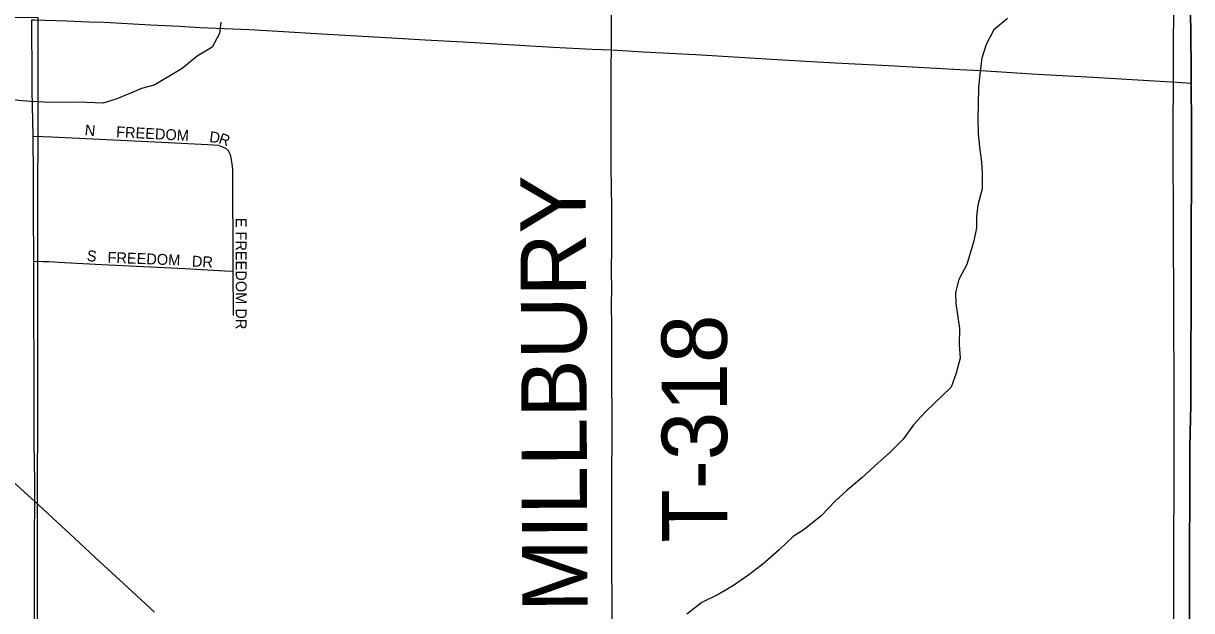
# Model space of a CAD drawing. Extents: x 1443599 to 1910620, y 1028088 to 1361369.
# Drawn here: x 1712516 to 1717878, y 1305788 to 1308486 of the extents above; entities that cross this region are included whole.
import ezdxf

# ---------------------------------------------------------------- set-up
doc = ezdxf.new("R2010")
doc.units = 0
for name, color, linetype in [('GM_X_Adjacent_County', 7, 'Continuous'), ('GM_X_County', 7, 'Continuous'), ('GM_X_County_Road', 7, 'Continuous'), ('GM_X_Minor_River', 7, 'Continuous'), ('GM_X_Section', 7, 'Continuous'), ('GM_X_State_Route', 7, 'Continuous'), ('GM_X_Township', 7, 'Continuous'), ('GM_X_Township_Road', 7, 'Continuous'), ('GM_X_Township_Road_Text', 7, 'Continuous'), ('GM_X_Township_Subdivision', 7, 'Continuous'), ('GM_X_Township_Subdivision_Text', 7, 'Continuous')]:
    doc.layers.add(name, color=color, linetype=linetype)

msp = doc.modelspace()

# ---------------------------------------------------------------- linework, layer by layer
at = {"layer": 'GM_X_Adjacent_County'}
msp.add_lwpolyline([(1717872.6, 1308551.5), (1717875.1, 1308294), (1717875.9, 1308211.3), (1717877.7, 1308015.2), (1717877.1, 1307818.4), (1717876.1, 1307490.3), (1717874.9, 1307162.2), (1717873.4, 1306981.7), (1717873.4, 1306735.6), (1717870.1, 1306538.8), (1717867.2, 1305849.6), (1717866.1, 1305636.3)], dxfattribs=at)
at = {"layer": 'GM_X_County'}
msp.add_lwpolyline([(1717872.6, 1308551.5), (1717875.1, 1308294), (1717875.9, 1308211.3), (1717877.7, 1308015.2), (1717877.1, 1307818.4), (1717876.1, 1307490.3), (1717874.9, 1307162.2), (1717873.4, 1306981.7), (1717873.4, 1306735.6), (1717870.1, 1306538.8), (1717867.2, 1305849.6), (1717866.1, 1305636.3)], dxfattribs=at)
at = {"layer": 'GM_X_County_Road'}
for points in [[(1717875.9, 1308211.3), (1717875.1, 1308294), (1717872.6, 1308551.5)], [(1717869.3, 1303326.4), (1717870.1, 1303733.8), (1717869.8, 1303946.4), (1717868.8, 1304389.4), (1717868.2, 1304635.5), (1717866.1, 1305209.6), (1717866.1, 1305636.3), (1717867.2, 1305849.6), (1717870.1, 1306538.9), (1717873.4, 1306735.5), (1717873.4, 1306981.7), (1717874.9, 1307162.1), (1717876.2, 1307490.3), (1717877.1, 1307818.4), (1717877.7, 1308015.2), (1717875.9, 1308211.3)]]:
    msp.add_lwpolyline(points, dxfattribs=at)
at = {"layer": 'GM_X_Minor_River'}
for points in [[(1717789.6, 1311438.3), (1717784.8, 1310761.1), (1717793.7, 1309933.6), (1717792.4, 1308845.9), (1717795.1, 1308639.5), (1717792, 1307936.3), (1717795.8, 1306788.3), (1717794.2, 1305674.4), (1717791.8, 1304508.4), (1717791.9, 1303374.3)], [(1717032, 1308507.5), (1716969.3, 1308456.5), (1716934.2, 1308388.9), (1716915.3, 1308325.1), (1716906.1, 1308253.1), (1716899.1, 1308189.1), (1716896.8, 1308044.9), (1716897.8, 1307978.8), (1716904.8, 1307918.6), (1716913.7, 1307848.3), (1716916.9, 1307798.2), (1716915.8, 1307726.1), (1716896.6, 1307650.3), (1716889.8, 1307598.3), (1716890.9, 1307546.2), (1716878, 1307486.3), (1716863.2, 1307434.4), (1716846.4, 1307378.6), (1716809.3, 1307309.1), (1716794.4, 1307249.2), (1716795.6, 1307199.1), (1716802.7, 1307146.9), (1716811.7, 1307084.7), (1716810.6, 1307010.6), (1716815.6, 1306948.4), (1716796.5, 1306878.6), (1716773.5, 1306814.8), (1716657.9, 1306702.5), (1716601, 1306641.3), (1716554, 1306575.9), (1716491.1, 1306512.8), (1716438.5, 1306467.6), (1716363.5, 1306398.7), (1716296.7, 1306341.7), (1716243.9, 1306292.4), (1716176.9, 1306223.4), (1716100, 1306160.5), (1716049.6, 1306129.3), (1715984.7, 1306068.2), (1715909.8, 1306001.3), (1715845.1, 1305952.2), (1715774.4, 1305903.3), (1715707.9, 1305864.3), (1715629.3, 1305825.5), (1715560.6, 1305772.5)], [(1713422.4, 1308491.6), (1713415.6, 1308439.6), (1713382.6, 1308376), (1713314, 1308335), (1713245.2, 1308278.1), (1713182.7, 1308241), (1713116.2, 1308202), (1713058, 1308186.9), (1713003.7, 1308163.7), (1712945.4, 1308138.6), (1712881.2, 1308119.6), (1712805.3, 1308122.9), (1712753.4, 1308123.7), (1712681.5, 1308122.8), (1712611.6, 1308124), (1712547.7, 1308127), (1712493.9, 1308131.9), (1712422.1, 1308143.1), (1712352.4, 1308152.2), (1712286.1, 1308129.2), (1712213.4, 1308078.3), (1712144.7, 1308027.3), (1712045.8, 1307968.8)]]:
    msp.add_lwpolyline(points, dxfattribs=at)
at = {"layer": 'GM_X_Section'}
msp.add_lwpolyline([(1707230.9, 1308545.8), (1712581.9, 1308512.5), (1712576.7, 1303171.3), (1707262.2, 1303236.3)], close=True, dxfattribs=at)
at = {"layer": 'GM_X_State_Route'}
for points in [[(1712567.8, 1306290.1), (1712452.2, 1306395.9), (1712278.5, 1306556.2), (1712062.8, 1306753.3), (1711769.8, 1307026.6), (1711637, 1307148.8), (1711564.5, 1307215.5), (1711446.3, 1307324.6), (1711327.7, 1307433.4), (1711318.9, 1307441.8), (1711210.2, 1307543.2), (1711070.7, 1307672.8), (1711026.5, 1307711.9), (1710915.5, 1307814.2), (1710749.5, 1307968.4), (1710641.1, 1308068.8), (1710534.1, 1308165.1), (1710485.1, 1308211.9), (1710379.5, 1308310), (1710284.2, 1308395.8), (1710135.9, 1308534.5)], [(1713116.9, 1305781.6), (1712974.8, 1305913.1), (1712866.1, 1306013.2), (1712748.4, 1306123), (1712671.4, 1306194.4), (1712585.1, 1306274.1), (1712567.8, 1306290.1)]]:
    msp.add_lwpolyline(points, dxfattribs=at)
at = {"layer": 'GM_X_Township'}
msp.add_lwpolyline([(1717872.6, 1308551.5), (1717875.1, 1308294), (1717875.9, 1308211.3), (1717877.7, 1308015.2), (1717877.1, 1307818.4), (1717876.1, 1307490.3), (1717874.9, 1307162.2), (1717873.4, 1306981.7), (1717873.4, 1306735.6), (1717870.1, 1306538.8), (1717867.2, 1305849.6), (1717866.1, 1305636.3)], dxfattribs=at)
at = {"layer": 'GM_X_Township_Road'}
for points in [[(1712560.6, 1307967.3), (1712557.8, 1308106.8), (1712556.3, 1308175.8), (1712556.5, 1308300.6), (1712555.2, 1308423), (1712554.6, 1308502.2)], [(1712554.6, 1308502.2), (1712565.6, 1308502.1), (1712713.1, 1308497), (1712817.1, 1308493), (1712886, 1308490.5), (1713099.2, 1308479.5), (1713233.6, 1308472.5), (1713325.3, 1308467.2), (1713551.6, 1308457.1), (1713709, 1308448.7), (1713885.6, 1308437.3), (1714232.3, 1308417.2), (1714360.1, 1308409.3), (1714533.8, 1308400.7), (1714946.7, 1308375.9), (1715127, 1308367.1), (1715214.9, 1308363.8)], [(1715214.9, 1308363.8), (1715214.6, 1308437.7), (1715214.4, 1308538.2)], [(1715217.6, 1305731.8), (1715218.1, 1305863.3), (1715217.2, 1305958.5), (1715217.3, 1306093.1), (1715216.6, 1306296.7), (1715217.2, 1306408.3), (1715218.8, 1306588.1), (1715218.4, 1306657.1), (1715216.6, 1306870.5), (1715216.4, 1306948.4), (1715216.5, 1307076.5), (1715215.1, 1307211.2), (1715216, 1307250.4), (1715215.5, 1307358.9), (1715216.1, 1307447.5), (1715216.8, 1307532.9), (1715216.8, 1307638), (1715213.9, 1307825.2), (1715213.7, 1307887.4), (1715213.9, 1308010.5), (1715213.4, 1308076.1), (1715213.8, 1308285.2), (1715214.9, 1308363.8)], [(1715214.9, 1308363.8), (1715359.8, 1308355.3), (1715602.1, 1308342.3), (1715949.5, 1308320.9), (1716106.7, 1308311.3), (1716241.1, 1308303.8), (1716486.7, 1308291.4), (1716813.2, 1308273.9), (1716911.6, 1308268.7), (1717144.2, 1308253.7), (1717311.4, 1308244.2), (1717426.1, 1308238.9), (1717810, 1308215.4), (1717875.9, 1308211.3)], [(1712563.4, 1307393.7), (1712563.4, 1307437.2), (1712562.8, 1307578.4), (1712561.9, 1307814.8), (1712561.2, 1307936.2), (1712560.6, 1307967.3)], [(1712567.8, 1306290.1), (1712568.4, 1306380.5), (1712565.8, 1306557.8), (1712565.4, 1306823.8), (1712565.7, 1306922.2), (1712563.8, 1307148.8), (1712564, 1307279.8), (1712563.4, 1307361.7), (1712563.4, 1307393.7)], [(1712567.9, 1304369.4), (1712568.3, 1304514.3), (1712568.7, 1304766.5), (1712567.8, 1305137.4), (1712567.4, 1305268.8), (1712568.6, 1305347.3), (1712566.8, 1305491.6), (1712566.5, 1305731.3), (1712566.3, 1305869.2), (1712566.8, 1306095.7), (1712567.3, 1306161.1), (1712567.6, 1306256), (1712567.8, 1306290.1)]]:
    msp.add_lwpolyline(points, dxfattribs=at)
at = {"layer": 'GM_X_Township_Subdivision'}
for points in [[(1712560.6, 1307967.3), (1712604.9, 1307966), (1712644.3, 1307964.9), (1713119.6, 1307941.3), (1713270.4, 1307933.9), (1713362.2, 1307929.8), (1713386.4, 1307928.4), (1713409.1, 1307925.9), (1713425.4, 1307920.6), (1713443.7, 1307912.8), (1713457.4, 1307900.5)], [(1713479.1, 1307347.4), (1713478.7, 1307528.6), (1713477.2, 1307646.9), (1713477.7, 1307745.4), (1713476.7, 1307814.7), (1713474.3, 1307841.2), (1713469.5, 1307867.4), (1713465.6, 1307881.3), (1713457.4, 1307900.5)], [(1712563.4, 1307393.7), (1712606.7, 1307392.3), (1712633, 1307391.4), (1712705.2, 1307388.1), (1712875.9, 1307378.8), (1713066.4, 1307368.6), (1713256.9, 1307359.6), (1713440.6, 1307349.5), (1713479.1, 1307347.4)], [(1713480.2, 1307144.3), (1713480.2, 1307203.4), (1713479.2, 1307298.7), (1713479.1, 1307347.4)]]:
    msp.add_lwpolyline(points, dxfattribs=at)

# ---------------------------------------------------------------- texts
at = {"layer": 'GM_X_Township_Road_Text'}
for s, rotation, p in [('MILLBURY', 90.2636, (1715105.4, 1305783.1)), ('T-318', 90.1295, (1715746.7, 1306100.7))]:
    msp.add_text(s, height=300, rotation=rotation, dxfattribs=at).set_placement(p)
at = {"layer": 'GM_X_Township_Subdivision_Text'}
for s, rotation, p in [('N', 354.2937, (1712795.6, 1307971.7)), ('FREEDOM', 356.943, (1712940.4, 1307963)), ('D', 352.856, (1713367.3, 1307940.9)), ('R', 340.8968, (1713408.3, 1307936.1)), ('E FREEDOM DR', 270, (1713490.5, 1307592.8)), ('S', 352.8817, (1712804.7, 1307395.3)), ('FREEDOM', 357.7423, (1712901, 1307386.5)), ('DR', 356.989, (1713288, 1307369))]:
    msp.add_text(s, height=50, rotation=rotation, dxfattribs=at).set_placement(p)

doc.saveas('drawing.dxf')
